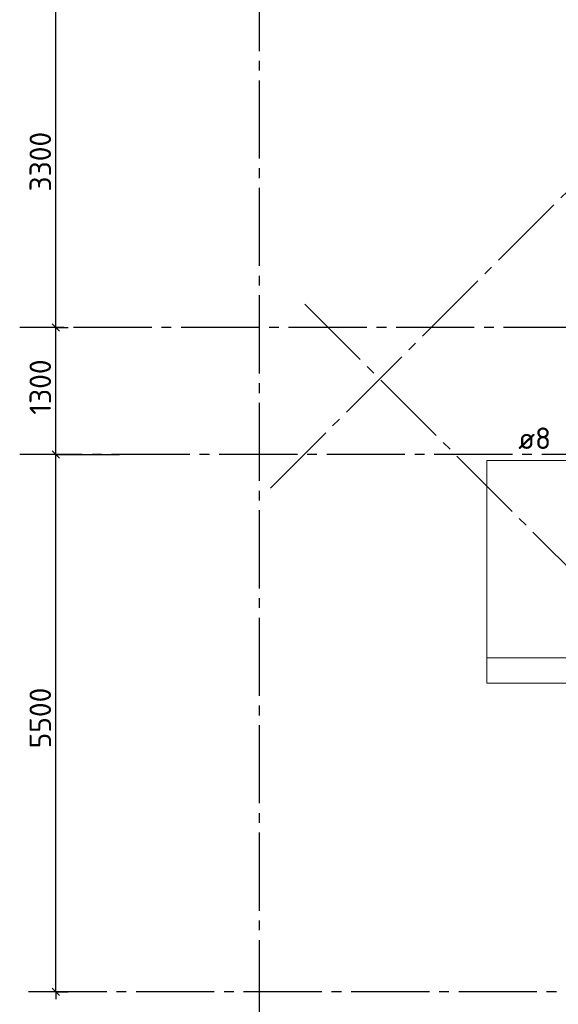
# Model space of a CAD drawing. Header units: millimetres. Extents: x 40580 to 1930067, y -240640 to 81020.
# Tile 641 of 656: x 1704146 to 1709656, y -230947 to -220868. Entities that reach past the tile are written whole.
import ezdxf

# ---------------------------------------------------------------- set-up
doc = ezdxf.new("R2010")
doc.units = ezdxf.units.MM
doc.linetypes.add('______5', pattern=[1100, 800, -100, 100, -100])
doc.linetypes.add('CENTER', pattern=[2, 1.25, -0.25, 0.25, -0.25])
for name, color, linetype, lineweight in [('Standard', 7, 'Continuous', 25), ('ОСИ', 7, 'CENTER', 15), ('Позиционная метка номер позиции', 7, 'Continuous', 13)]:
    doc.layers.add(name, color=color, linetype=linetype, lineweight=lineweight)
doc.styles.add('ISOCPEUR', font='isocpeur.ttf')

msp = doc.modelspace()

# ---------------------------------------------------------------- linework, layer by layer
at = {"layer": 'Standard', "color": 7, "linetype": 'Continuous', "lineweight": -3, "transparency": 33554687}
for p, q in [((1704517, -224019.6), (1704517, -220719.6)), ((1704517, -225319.6), (1704517, -224019.6)), ((1704517, -230819.6), (1704517, -230894.6))]:
    msp.add_line(p, q, dxfattribs=at)
at = {"layer": 'Standard', "color": 251, "linetype": 'Continuous', "lineweight": -3, "true_color": 0x656565, "transparency": 33554687}
for p, q in [((1704517, -224019.6), (1704392, -224019.6)), ((1704517, -224019.6), (1704642, -224019.6)), ((1704517, -225319.6), (1704392, -225319.6)), ((1704517, -225319.6), (1704642, -225319.6)), ((1704517, -225319.6), (1705167, -225319.6)), ((1704517, -230819.6), (1704246.4, -230819.6)), ((1704517, -230819.6), (1704392, -230819.6)), ((1704517, -230819.6), (1704642, -230819.6))]:
    msp.add_line(p, q, dxfattribs=at)
at = {"layer": 'Standard', "color": 7, "linetype": 'Continuous', "lineweight": 25, "transparency": 33554687}
for p, q in [((1704554.5, -224057.1), (1704479.5, -223982.1)), ((1704554.5, -225357.1), (1704479.5, -225282.1)), ((1704554.5, -230857.1), (1704479.5, -230782.1))]:
    msp.add_line(p, q, dxfattribs=at)
at = {"layer": 'Standard', "color": 251, "linetype": 'Continuous', "lineweight": -3, "true_color": 0x656565, "transparency": 33554687}
msp.add_lwpolyline([(1704517, -224019.6), (1704500, -224019.6), (1704500, -224019.6), (1704500, -224019.6), (1704500, -224019.6), (1704500, -224019.6), (1704500, -224019.6), (1704500, -224019.6), (1704500, -224019.6), (1704500, -224019.6), (1704500, -224019.6), (1704500, -224019.6), (1704500, -224019.6), (1704500, -224019.6), (1704500, -224019.6), (1704246.4, -224019.6)], dxfattribs=at)
at = {"layer": 'Standard', "color": 7, "linetype": 'Continuous', "lineweight": -3, "transparency": 33554687}
msp.add_lwpolyline([(1704517, -230819.6), (1704517, -228391.8), (1704517, -228391.8), (1704517, -225319.6)], dxfattribs=at)
at = {"layer": 'ОСИ', "color": 8, "linetype": '______5', "lineweight": -3, "transparency": 33554687}
for p, q in [((1706597, -199489.6), (1706597, -232529.6)), ((1706711.5, -225663), (1716045.1, -216329.3)), ((1707063.4, -223781), (1714511.5, -231229.1)), ((1719797, -224019.6), (1704146.4, -224019.6)), ((1717987, -225319.6), (1704146.4, -225319.6)), ((1717987, -225319.6), (1704146.4, -225319.6)), ((1717137, -230819.6), (1704146.4, -230819.6))]:
    msp.add_line(p, q, dxfattribs=at)
at = {"layer": 'Позиционная метка номер позиции', "color": 7, "linetype": 'Continuous', "lineweight": 13, "transparency": 33554687}
for points in [[(1710426.3, -227660.2), (1708926.3, -227660.2), (1708926.3, -225380.2), (1711426.3, -225380.2)], [(1710426.3, -227399.9), (1708926.3, -227399.9), (1708926.3, -225380.2), (1711426.3, -225380.2)]]:
    msp.add_lwpolyline(points, dxfattribs=at)

# ---------------------------------------------------------------- texts
at = {"color": 7, "linetype": 'Continuous', "lineweight": 13, "transparency": 33554687, "insert": (1709246.3, -225262.8), "char_height": 220, "width": 1889.823, "attachment_point": 7, "style": 'ISOCPEUR'}
msp.add_mtext('\\W0.98;ø8 L=880mm ', dxfattribs=at)
at = {"layer": 'Standard', "color": 7, "linetype": 'Continuous', "lineweight": 25, "transparency": 33554687, "char_height": 220, "attachment_point": 7, "rotation": 90, "style": 'ISOCPEUR'}
for s, insert, width in [('3300', (1704467, -222627.6), 641.476), ('1300', (1704466.9, -224912), 610.171), ('5500', (1704467, -228327.6), 641.476)]:
    msp.add_mtext(s, dxfattribs=dict(at, insert=insert, width=width))

doc.saveas('drawing.dxf')
